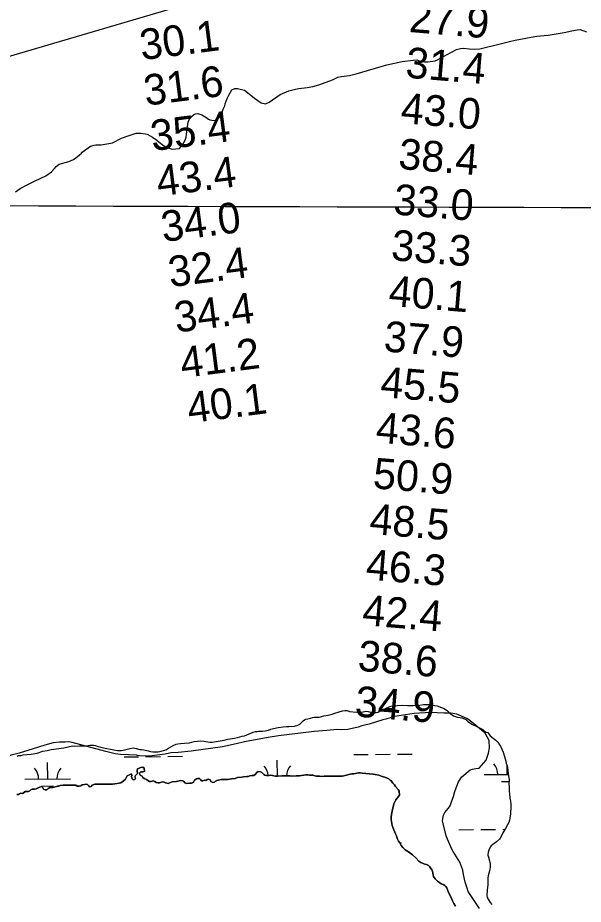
# Model space of a CAD drawing. Extents: x 3146026 to 3183936, y 897894 to 923344.
# Drawn here: x 3166971 to 3168206, y 913917 to 915854 of the extents above; entities that cross this region are included whole.
import ezdxf

# ---------------------------------------------------------------- set-up
doc = ezdxf.new("R2010")
doc.units = 0
for name, color, linetype in [('V-GRID-MAJR', 7, 'Continuous'), ('V-RIVR-RANG', 7, 'Continuous'), ('V-SITE-VEGE', 7, 'Continuous'), ('V-TOPO-BNDY', 7, 'Continuous'), ('V-TOPO-SHOR', 7, 'Continuous'), ('V-WETL-SWMP', 7, 'Continuous')]:
    doc.layers.add(name, color=color, linetype=linetype)

msp = doc.modelspace()

# ---------------------------------------------------------------- linework, layer by layer
at = {"layer": 'V-GRID-MAJR'}
msp.add_spline([(3150289.9, 915500.2), (3155511.6, 915481.6), (3160733.3, 915463.8), (3165955, 915446.7), (3171176.8, 915430.3), (3176398.5, 915414.8), (3181620.2, 915400)], degree=3, dxfattribs=at)
at = {"layer": 'V-SITE-VEGE'}
for points in [[(3167031.7, 915509), (3167044.2, 915517.2), (3167050.8, 915524.6), (3167054.3, 915529.3), (3167061, 915534.4), (3167082.4, 915539.9), (3167092.6, 915544.2), (3167097.7, 915548.1), (3167104.7, 915554), (3167109.8, 915557.9), (3167111.7, 915560.3), (3167129.7, 915573.6), (3167137.5, 915575.9), (3167141, 915576.3), (3167149.2, 915576.8), (3167153.1, 915576.8), (3167177.7, 915580.7), (3167197.6, 915590.9), (3167211.7, 915596), (3167229.2, 915601.9), (3167232.8, 915601.9), (3167236.3, 915602.3), (3167238.6, 915602.3), (3167249.9, 915600.8), (3167253.5, 915599.6), (3167264.8, 915593.4), (3167274.6, 915586.3), (3167279.7, 915582.1), (3167289.4, 915575), (3167297.3, 915570.8), (3167308.2, 915566.9), (3167324.2, 915568.1), (3167330.9, 915576.3), (3167336.3, 915586.4), (3167338.3, 915593.5), (3167340.2, 915604.8), (3167342.9, 915626.3), (3167345.6, 915633.3), (3167348.7, 915636.9), (3167355, 915642.3), (3167359.3, 915644.3), (3167363.9, 915645.1), (3167372.9, 915642), (3167381.9, 915636.9), (3167387.4, 915632.6), (3167390.5, 915631.1), (3167394.8, 915630.3), (3167402.3, 915629.5), (3167406.9, 915632.7), (3167411.2, 915637), (3167414.7, 915641.3), (3167416.7, 915645.2), (3167419.8, 915654.2), (3167422.9, 915661.6), (3167424.1, 915666.3), (3167428.4, 915678), (3167431.9, 915684.7), (3167438.5, 915696.4), (3167445.1, 915699.2), (3167451, 915699.5), (3167459.6, 915697.6), (3167466.2, 915695.7), (3167469.3, 915693.7), (3167487.7, 915678.5), (3167502.2, 915668.4), (3167512, 915666.1), (3167520.2, 915670), (3167544.4, 915686.4), (3167562.7, 915694.3), (3167577.6, 915698.2), (3167585, 915699.4), (3167602.9, 915701.4), (3167615.1, 915703.7), (3167628.7, 915707.3), (3167658.4, 915718.7), (3167670.1, 915724.2), (3167678.3, 915726.1), (3167695.9, 915728.1), (3167710.3, 915731.3), (3167777.5, 915751.3), (3167810.7, 915758.4), (3167834.5, 915761.6), (3167842.7, 915762), (3167850.1, 915759.6), (3167859.5, 915757.7), (3167867, 915757.7), (3167882.6, 915760.1), (3167887.7, 915762), (3167892.7, 915765.2), (3167907.6, 915773), (3167929.4, 915784.8), (3167938, 915787.1), (3167944.6, 915787.5), (3167957.1, 915786), (3167968.1, 915785.2), (3167980.6, 915786), (3168021.6, 915796.3), (3168045, 915802.5), (3168057.5, 915805.3), (3168092.7, 915812), (3168104.8, 915814)], [(3168104.8, 915814), (3168113, 915814.8), (3168120.8, 915815.2), (3168129.4, 915816), (3168164.9, 915821.9), (3168181.3, 915825.8), (3168193, 915827.8), (3168199.7, 915828.2), (3168213.8, 915823.1)], [(3166965.4, 915474.1), (3166975.5, 915481.1), (3166992.3, 915490.1), (3167008.3, 915498), (3167031.7, 915509)], [(3167979.9, 913907.9), (3167955.1, 913945), (3167952.5, 913952.2), (3167948.3, 913965.6), (3167944.7, 913982.1), (3167943.1, 913991.9), (3167936.9, 914009.5), (3167921.9, 914032.7), (3167919.3, 914037.3), (3167909.5, 914059.5), (3167906.9, 914066.7), (3167899.1, 914099.2), (3167899.6, 914104.4), (3167901.1, 914111.6), (3167904.2, 914117.8), (3167914.5, 914130.7), (3167921.7, 914149.3), (3167922.7, 914152.4), (3167925.8, 914163.3), (3167928.9, 914171.5), (3167934, 914184.5), (3167941.2, 914195.8), (3167959.3, 914210.8), (3167964.4, 914212.4), (3167971.7, 914213.9), (3167978.9, 914214.5), (3167994.3, 914232), (3167999.5, 914247.5), (3168001.5, 914258.9), (3168001, 914274.9), (3167991.7, 914290.9), (3167959.1, 914318.2), (3167951.9, 914322.8), (3167930.2, 914332.6), (3167916.7, 914334.6), (3167901.8, 914335.1), (3167872.9, 914336.1), (3167836.7, 914334), (3167808.4, 914329.8), (3167793.9, 914327.2), (3167774.8, 914322), (3167768.6, 914319.9), (3167738.7, 914310.6), (3167722.2, 914306.9), (3167714.5, 914304.3), (3167691.8, 914299.1), (3167678.9, 914298.1), (3167668.5, 914299.1), (3167645.8, 914297), (3167618.5, 914294.4), (3167540.6, 914284.9), (3167517.9, 914281.3), (3167466.3, 914272.4), (3167448.2, 914267.7), (3167417.8, 914261.5), (3167349.6, 914251.6), (3167321.3, 914248.9), (3167305.8, 914247.9), (3167302.2, 914247.4), (3167292.4, 914245.3), (3167269.1, 914242.1), (3167259.3, 914241.1), (3167249, 914241.1), (3167236.6, 914241.6), (3167231.5, 914242.6), (3167229.9, 914243.1), (3167194.8, 914244.6)], [(3167194.8, 914244.6), (3167183.5, 914246.1), (3167163.3, 914250.7), (3167089.5, 914270.7), (3167082.3, 914271.8), (3167074.5, 914271.7), (3167061.6, 914271.7), (3167048.2, 914270.2), (3167030.1, 914265), (3167004.3, 914256.7), (3166973.4, 914247.3), (3166955.9, 914243.2), (3166950.2, 914241.1), (3166937.8, 914238.5)]]:
    msp.add_lwpolyline(points, dxfattribs=at)
at = {"layer": 'V-TOPO-BNDY'}
msp.add_lwpolyline([(3168210.2, 916039.9), (3167757, 915978.7), (3167345.6, 915885.1), (3166924.3, 915761.4), (3166614.2, 915626.8), (3166262.3, 915403.6), (3166211.7, 915363.4), (3165958.8, 915164.7), (3165911.5, 915124.9), (3165818.8, 915045.4), (3165617.6, 914874.6), (3165570.8, 914832.6), (3165320.2, 914580.3), (3165262.3, 914508.7), (3165100.2, 914309.9), (3164954.2, 914116.1), (3164871.2, 914008), (3164410.7, 913589.8)], dxfattribs=at)
at = {"layer": 'V-TOPO-SHOR'}
for points in [[(3167196.1, 914182.9), (3167200.8, 914186.2), (3167206.4, 914190.9), (3167208.2, 914194.9), (3167209.9, 914197.6), (3167215.9, 914201.1), (3167218.8, 914202.4), (3167220.2, 914199.5), (3167219.3, 914195.5), (3167220.3, 914191.1), (3167222.6, 914189.1), (3167226.1, 914189.5), (3167227.7, 914192.4), (3167226.8, 914195.3), (3167227.7, 914198.8), (3167230.4, 914201), (3167232.4, 914203.3), (3167231.9, 914209.7), (3167232.6, 914212.8), (3167239.9, 914215.7), (3167243.9, 914217), (3167246.6, 914214.3), (3167247.7, 914207.7), (3167245, 914206.3), (3167241.3, 914206.4), (3167238.4, 914205.5), (3167237, 914202.6), (3167238.4, 914199.3), (3167242.3, 914197.3), (3167243.7, 914194.1), (3167246.5, 914191.7), (3167252.3, 914190.1), (3167255, 914187.5), (3167258.3, 914185.7), (3167261.9, 914185.4), (3167266.7, 914186.8), (3167270.1, 914185.7), (3167273, 914183), (3167277.6, 914182.3), (3167280.7, 914182.5), (3167287.2, 914184.5), (3167290.7, 914183.8), (3167293.6, 914182.5), (3167299.6, 914181.2), (3167304.5, 914183.3), (3167308.3, 914184.4), (3167317.2, 914185.1), (3167323.2, 914186.9), (3167326.7, 914187.7), (3167331.1, 914186.9), (3167333.8, 914185.7), (3167335.4, 914182.9), (3167340, 914181.3), (3167346.7, 914181.5), (3167350.3, 914182.1), (3167354.5, 914184.3), (3167356.9, 914188.1), (3167360.9, 914191), (3167363.6, 914192.3), (3167367.6, 914191.9), (3167370, 914189.9), (3167372.2, 914187.2), (3167375.4, 914186.8), (3167378.7, 914188.3), (3167381.6, 914187.6), (3167384.2, 914189.6), (3167387.6, 914190.9), (3167390.9, 914188.9), (3167392.4, 914185.4), (3167396.9, 914183.2), (3167400.2, 914184.3), (3167402.7, 914186), (3167406, 914187.6), (3167409.6, 914188.7), (3167416.2, 914189.6), (3167424.9, 914189.5), (3167428.7, 914189.8), (3167433.3, 914190.8), (3167438, 914191.5), (3167446, 914192.2), (3167450.9, 914193.9), (3167460.2, 914194.6), (3167464.2, 914195.4), (3167471.1, 914196.1), (3167474.2, 914196.6), (3167478, 914197.9), (3167482.6, 914198.7), (3167486.4, 914198.5), (3167489.7, 914200.7), (3167493.1, 914204.9), (3167496.2, 914207.1), (3167500.9, 914206.9), (3167503.7, 914204.9), (3167508, 914200.9), (3167510.8, 914199.3), (3167514.2, 914198.7), (3167519.7, 914198.9), (3167524, 914199.3), (3167533.9, 914197.3), (3167537.9, 914197.1), (3167547.9, 914198.2)], [(3167547.9, 914198.2), (3167554.1, 914198.2), (3167565.7, 914197.7), (3167569.5, 914197.4), (3167579.2, 914197.6), (3167586.3, 914198.1), (3167599.9, 914200), (3167604.3, 914199.8), (3167607.9, 914199.4), (3167615.6, 914199.6), (3167619.6, 914198), (3167622.8, 914196.9), (3167630.5, 914196.9), (3167634.3, 914196.7), (3167640.3, 914196.9), (3167645.6, 914196.8), (3167674.7, 914197), (3167679.2, 914197.4), (3167683.2, 914198.1), (3167696.9, 914201.4), (3167700.5, 914201.9), (3167705.1, 914202.3), (3167715.2, 914204.3), (3167719.1, 914204.2), (3167723.1, 914203.4), (3167739.1, 914202.2), (3167747.6, 914201.3), (3167751.3, 914200.8), (3167759.8, 914199), (3167766.9, 914196.6), (3167772.7, 914195), (3167781.3, 914191.2), (3167784.4, 914188.6), (3167787.3, 914185.9), (3167790.6, 914182.1), (3167794.1, 914177.9), (3167796.4, 914174.5), (3167801.9, 914167.9), (3167804.4, 914164.1), (3167804.8, 914155.6), (3167802.8, 914153), (3167799.4, 914149.2), (3167797, 914145.4), (3167792.7, 914136.8), (3167791.4, 914132.2), (3167790.5, 914127.7), (3167789.6, 914124.4), (3167788, 914117.3), (3167786.9, 914108.8), (3167786.5, 914102.4), (3167788.7, 914089.5), (3167791.1, 914083.3), (3167796.4, 914071.3), (3167798.1, 914066.9), (3167798.8, 914063.9), (3167800.6, 914059.3), (3167802.8, 914054.8), (3167805.2, 914051.5), (3167808.5, 914046), (3167812.3, 914041.1), (3167814.9, 914038.4), (3167817.4, 914036.1), (3167824.5, 914031.7), (3167832.9, 914025.2), (3167840.2, 914018.8), (3167847.3, 914011.4), (3167851.5, 914008.5), (3167856.7, 914006.1), (3167860.2, 914004.8), (3167863.7, 914004.1), (3167867.9, 914002.3), (3167870.2, 914000.1), (3167872.2, 913997.6), (3167875.7, 913992.3), (3167877.2, 913989.2), (3167878.1, 913981), (3167879, 913978.1), (3167882.6, 913972.9), (3167887.7, 913968), (3167892.1, 913964.5), (3167895.9, 913962.2), (3167900.1, 913960.7), (3167903.6, 913958.5), (3167906.3, 913956), (3167908.5, 913953.3), (3167912, 913942.7), (3167916.7, 913933.8), (3167920.6, 913925.1), (3167923.5, 913918.9), (3167926.9, 913913.3)], [(3166968.7, 914156.7), (3166972.2, 914157), (3166974.7, 914158.7), (3166977.6, 914160.1), (3166981.3, 914159.4), (3166984.7, 914161.1), (3166986.4, 914163.8), (3166989.6, 914163.8), (3166993.8, 914163.3), (3166996.7, 914165.1), (3166999.3, 914167.3), (3167002.4, 914168.4), (3167007.3, 914168.6), (3167010.9, 914169.5), (3167015.1, 914171.7), (3167022.2, 914174.6), (3167024.9, 914172.9), (3167027.1, 914168.9), (3167030.2, 914167.3), (3167034.4, 914167.5), (3167036.9, 914169.9), (3167040.4, 914172.2), (3167044.6, 914172.3), (3167048, 914172.6), (3167057.1, 914175), (3167060.2, 914175.4), (3167063.1, 914176.7), (3167069.5, 914177.6), (3167083.5, 914177.6), (3167090.6, 914177.2), (3167094.4, 914177.8), (3167097.5, 914177.1), (3167100.4, 914175.4), (3167104.8, 914175.6), (3167108.6, 914176.2), (3167111.3, 914178.2), (3167116.2, 914178.9), (3167120.2, 914179.3), (3167123.3, 914179.1), (3167125, 914176.4), (3167127.7, 914173.7), (3167131, 914174.8), (3167133.5, 914177.5), (3167139.3, 914179.3), (3167142.4, 914179.9), (3167152.4, 914179.9), (3167163.9, 914179.4), (3167177.9, 914179.9), (3167188.1, 914180.9), (3167192.4, 914181.8), (3167196.1, 914182.9)]]:
    msp.add_lwpolyline(points, dxfattribs=at)
at = {"layer": 'V-WETL-SWMP'}
for p, q in [((3167774.7, 914344.9), (3167789.1, 914345)), ((3167298.8, 914240.1), (3167330.8, 914240.5)), ((3167704.7, 914244.2), (3167736.7, 914244.5)), ((3167752.7, 914244.7), (3167784.7, 914245)), ((3167800.7, 914245.1), (3167832.7, 914245.5)), ((3167036.2, 914191.1), (3167035.8, 914227.1)), ((3167202.8, 914239.2), (3167234.8, 914239.5)), ((3167250.8, 914239.7), (3167282.8, 914240)), ((3167538.1, 914197.1), (3167537.7, 914232.1)), ((3168040, 914201.1), (3168039.8, 914220)), ((3166986.2, 914190.6), (3167086.2, 914191.6)), ((3167990, 914200.6), (3168042.6, 914201.1)), ((3168028.1, 914185.5), (3168044.2, 914185.7)), ((3167024.4, 914175.5), (3167048.4, 914175.8)), ((3167934.3, 914080), (3167966.3, 914080.3)), ((3167982.3, 914080.4), (3168014.3, 914080.8)), ((3168030.3, 914080.9), (3168035.5, 914081)), ((3167829, 914028.2), (3167830.2, 914028.2))]:
    msp.add_line(p, q, dxfattribs=at)
for points in [[(3167614.9, 914325.4), (3167618.7, 914325.9), (3167629.6, 914326.1), (3167639.4, 914328.7), (3167649.2, 914330.7), (3167657.6, 914332.9), (3167663.4, 914334.6), (3167680.5, 914340), (3167685.4, 914340.8), (3167690.7, 914340.4), (3167695.8, 914338.4), (3167710.7, 914336.8), (3167725.1, 914337.8), (3167731.6, 914338.9), (3167736.5, 914338.5), (3167741.8, 914337.2), (3167744.9, 914336.3), (3167749.6, 914336.5), (3167753.8, 914336.2), (3167758.2, 914337.3), (3167761.3, 914338.5), (3167769.5, 914342.6), (3167782.5, 914348.4), (3167786.5, 914349.9), (3167792.9, 914351), (3167800.6, 914351.3), (3167812.4, 914352.6), (3167822.6, 914351.7), (3167834.9, 914351.8), (3167849.3, 914352.5), (3167857.5, 914353.4), (3167860.9, 914353.4), (3167869.5, 914353.8), (3167878.4, 914352.6), (3167881.9, 914351.7), (3167887.1, 914350.6), (3167890.8, 914349.5), (3167902.3, 914344.8), (3167909.4, 914339.7), (3167915.9, 914333.3), (3167919.6, 914330.8), (3167922.7, 914329), (3167931.9, 914325.9), (3167937.4, 914325.2), (3167941.4, 914324.3), (3167947.2, 914322.7), (3167950, 914320.9), (3167954.5, 914316.5), (3167964.2, 914310), (3167972.4, 914306.2), (3167978.4, 914303.1), (3167986.7, 914299.1), (3167990.9, 914295.6), (3167994.4, 914293.5), (3167997.7, 914292.2), (3168003.3, 914285.1), (3168009.3, 914279.8), (3168015.2, 914275.5), (3168019.9, 914271.3), (3168023.6, 914265.9), (3168025.6, 914262.4), (3168031.4, 914249.3), (3168034.5, 914240), (3168037.3, 914229.7), (3168038.2, 914225.1), (3168039.3, 914222), (3168040.6, 914216.8), (3168041.8, 914208.6), (3168042.2, 914204), (3168043.1, 914197.9), (3168043.9, 914194), (3168044.2, 914189.3), (3168044.1, 914179.7), (3168044.4, 914174.8), (3168044.6, 914164.6), (3168045, 914158.4), (3168046.3, 914148.9), (3168047.6, 914142.6), (3168048.3, 914135.1), (3168048.2, 914130.4), (3168047.1, 914114.5), (3168046.2, 914105.3), (3168045.5, 914101.1), (3168043.7, 914095.8), (3168041.1, 914090.9), (3168036.4, 914082.5), (3168031, 914073.6), (3168029.2, 914069.6), (3168025, 914061.7), (3168023.2, 914059.2), (3168016.6, 914053.9), (3168008.5, 914047.9), (3168005.2, 914044.6), (3168003.2, 914042.1), (3167999.9, 914035.7), (3167998.9, 914031.3), (3167998, 914024.2), (3167999.4, 914020.2), (3168001.8, 914012.2), (3168002.7, 914005.5), (3168003.3, 913998)], [(3166969.2, 914241.1), (3166972.3, 914242), (3166977.2, 914242.4), (3166982.6, 914243.5), (3166999.9, 914245), (3167012.7, 914247.7), (3167025.6, 914251.6), (3167034.7, 914253.1), (3167043.4, 914255.1), (3167071.2, 914258.8), (3167090.5, 914263.2), (3167094.9, 914263), (3167105.4, 914263.5), (3167121, 914263.6), (3167127.8, 914264.7), (3167131.4, 914264.9), (3167136.3, 914264.5), (3167139.6, 914263.8), (3167146, 914261.6), (3167157.8, 914259.1), (3167180.7, 914254.6), (3167188.2, 914253.5), (3167197.1, 914253.2), (3167201.1, 914253.9), (3167215.7, 914257.2), (3167223.8, 914258.8), (3167229.5, 914257.9), (3167237.5, 914255.6), (3167240.8, 914255.1), (3167246.4, 914254.5), (3167255.9, 914252.2), (3167261, 914251.1), (3167265.7, 914250.5), (3167272.2, 914250.2), (3167277.5, 914250.6), (3167281.2, 914251.1), (3167292.3, 914253.9), (3167295.7, 914255.5), (3167300.2, 914258.2), (3167305, 914261.5), (3167310.1, 914264.3), (3167317, 914267), (3167320.4, 914267.7), (3167325.9, 914268.5), (3167335, 914269), (3167346.1, 914270.3), (3167356.3, 914272.5), (3167363.7, 914273.8), (3167370.1, 914274), (3167377.7, 914273.5), (3167381.9, 914272.6), (3167390.1, 914271.5), (3167395.6, 914271.1), (3167421.7, 914275.7), (3167429.9, 914277.9), (3167443.9, 914280.1), (3167450.8, 914281.4), (3167461.2, 914284.5), (3167465.9, 914285.6), (3167471.4, 914287.5), (3167485.2, 914293.5), (3167490.5, 914294.8), (3167493.6, 914294.8), (3167497, 914295.2), (3167505.8, 914295.3), (3167511.4, 914295.9), (3167518.7, 914297.6), (3167523.4, 914299.6), (3167529.8, 914301.2), (3167539.4, 914303.2), (3167550.7, 914304.7), (3167557.9, 914305.4), (3167563.2, 914305.5), (3167575.2, 914306.4), (3167583, 914308.2), (3167587, 914310.8), (3167590.3, 914313.7), (3167594.1, 914318.1), (3167596.9, 914320.4), (3167600.1, 914321.7), (3167604.7, 914322.3), (3167611, 914323.9), (3167614.9, 914325.4)], [(3167460.2, 914194.6), (3167450.9, 914193.9), (3167446, 914192.2), (3167438, 914191.5), (3167433.3, 914190.8), (3167428.7, 914189.8), (3167424.9, 914189.5), (3167416.2, 914189.6), (3167409.6, 914188.7), (3167406, 914187.6), (3167402.7, 914186), (3167400.2, 914184.3), (3167396.9, 914183.2), (3167392.4, 914185.4), (3167390.9, 914188.9), (3167387.6, 914190.9), (3167384.2, 914189.6), (3167381.6, 914187.6), (3167378.7, 914188.3), (3167375.4, 914186.8), (3167372.2, 914187.2), (3167370, 914189.9), (3167367.6, 914191.9), (3167363.6, 914192.3), (3167360.9, 914191), (3167356.9, 914188.1), (3167354.5, 914184.3), (3167350.3, 914182.1), (3167346.7, 914181.5), (3167340, 914181.3), (3167335.4, 914182.9), (3167333.8, 914185.7), (3167331.1, 914186.9), (3167326.7, 914187.7), (3167323.2, 914186.9), (3167317.2, 914185.1), (3167308.3, 914184.4), (3167304.5, 914183.3), (3167299.6, 914181.2), (3167293.6, 914182.5), (3167290.7, 914183.8), (3167287.2, 914184.5), (3167280.7, 914182.5), (3167277.6, 914182.3), (3167273, 914183), (3167270.1, 914185.7), (3167266.7, 914186.8), (3167261.9, 914185.4), (3167258.3, 914185.7), (3167255, 914187.5), (3167252.3, 914190.1), (3167246.5, 914191.7), (3167243.7, 914194.1), (3167242.3, 914197.3), (3167238.4, 914199.3), (3167237, 914202.6), (3167238.4, 914205.5), (3167241.3, 914206.4), (3167245, 914206.3), (3167247.7, 914207.7), (3167246.6, 914214.3), (3167243.9, 914217), (3167239.9, 914215.7), (3167232.6, 914212.8), (3167231.9, 914209.7), (3167232.4, 914203.3), (3167230.4, 914201), (3167227.7, 914198.8), (3167226.8, 914195.3), (3167227.7, 914192.4), (3167226.1, 914189.5), (3167222.6, 914189.1), (3167220.3, 914191.1), (3167219.3, 914195.5), (3167220.2, 914199.5), (3167218.8, 914202.4), (3167215.9, 914201.1), (3167209.9, 914197.6), (3167208.2, 914194.9), (3167206.4, 914190.9), (3167200.8, 914186.2), (3167196.1, 914182.9), (3167192.4, 914181.8), (3167188.1, 914180.9), (3167177.9, 914179.9), (3167163.9, 914179.4), (3167152.4, 914179.9), (3167142.4, 914179.9), (3167139.3, 914179.3), (3167133.5, 914177.5), (3167131, 914174.8), (3167127.7, 914173.7), (3167125, 914176.4), (3167123.3, 914179.1), (3167120.2, 914179.3), (3167116.2, 914178.9), (3167111.3, 914178.2), (3167108.6, 914176.2), (3167104.8, 914175.6), (3167100.4, 914175.4), (3167097.5, 914177.1)], [(3167900.1, 913960.7), (3167895.9, 913962.2), (3167892.1, 913964.5), (3167887.7, 913968), (3167882.6, 913972.9), (3167879, 913978.1), (3167878.1, 913981), (3167877.2, 913989.2), (3167875.7, 913992.3), (3167872.2, 913997.6), (3167870.2, 914000.1), (3167867.9, 914002.3), (3167863.7, 914004.1), (3167860.2, 914004.8), (3167856.7, 914006.1), (3167851.5, 914008.5), (3167847.3, 914011.4), (3167840.2, 914018.8), (3167832.9, 914025.2), (3167824.5, 914031.7), (3167817.4, 914036.1), (3167814.9, 914038.4), (3167812.3, 914041.1), (3167808.5, 914046), (3167805.2, 914051.5), (3167802.8, 914054.8), (3167800.6, 914059.3), (3167798.8, 914063.9), (3167798.1, 914066.9), (3167796.4, 914071.3), (3167791.1, 914083.3), (3167788.7, 914089.5), (3167786.5, 914102.4), (3167786.9, 914108.8), (3167788, 914117.3), (3167789.6, 914124.4), (3167790.5, 914127.7), (3167791.4, 914132.2), (3167792.7, 914136.8), (3167797, 914145.4), (3167799.4, 914149.2), (3167802.8, 914153), (3167804.8, 914155.6), (3167804.4, 914164.1), (3167801.9, 914167.9), (3167796.4, 914174.5), (3167794.1, 914177.9), (3167790.6, 914182.1), (3167787.3, 914185.9), (3167784.4, 914188.6), (3167781.3, 914191.2), (3167772.7, 914195), (3167766.9, 914196.6), (3167759.8, 914199), (3167751.3, 914200.8), (3167747.6, 914201.3), (3167739.1, 914202.2), (3167723.1, 914203.4), (3167719.1, 914204.2), (3167715.2, 914204.3), (3167705.1, 914202.3), (3167700.5, 914201.9), (3167696.9, 914201.4), (3167683.2, 914198.1), (3167679.2, 914197.4), (3167674.7, 914197), (3167645.6, 914196.8), (3167640.3, 914196.9), (3167634.3, 914196.7), (3167630.5, 914196.9), (3167622.8, 914196.9), (3167619.6, 914198), (3167615.6, 914199.6), (3167607.9, 914199.4), (3167604.3, 914199.8), (3167599.9, 914200), (3167586.3, 914198.1), (3167579.2, 914197.6), (3167569.5, 914197.4), (3167565.7, 914197.7), (3167554.1, 914198.2), (3167547.9, 914198.2), (3167537.9, 914197.1), (3167533.9, 914197.3), (3167524, 914199.3), (3167519.7, 914198.9), (3167514.2, 914198.7), (3167510.8, 914199.3), (3167508, 914200.9), (3167503.7, 914204.9), (3167500.9, 914206.9), (3167496.2, 914207.1), (3167493.1, 914204.9), (3167489.7, 914200.7), (3167486.4, 914198.5), (3167482.6, 914198.7), (3167478, 914197.9), (3167474.2, 914196.6), (3167471.1, 914196.1), (3167464.2, 914195.4), (3167460.2, 914194.6)], [(3167097.5, 914177.1), (3167094.4, 914177.8), (3167090.6, 914177.2), (3167083.5, 914177.6), (3167069.5, 914177.6), (3167063.1, 914176.7), (3167060.2, 914175.4), (3167057.1, 914175), (3167048, 914172.6), (3167044.6, 914172.3), (3167040.4, 914172.2), (3167036.9, 914169.9), (3167034.4, 914167.5), (3167030.2, 914167.3), (3167027.1, 914169), (3167024.9, 914172.9), (3167022.2, 914174.6), (3167015.1, 914171.7), (3167010.9, 914169.5), (3167007.3, 914168.6), (3167002.4, 914168.4), (3166999.3, 914167.3), (3166996.7, 914165.1), (3166993.8, 914163.3), (3166989.6, 914163.8), (3166986.4, 914163.8), (3166984.7, 914161.1), (3166981.3, 914159.4), (3166977.6, 914160.1), (3166974.7, 914158.7), (3166972.2, 914157), (3166968.7, 914156.7)], [(3168003.3, 913998), (3168002.6, 913994.2), (3168001.8, 913991.3), (3168000.6, 913987.3), (3167998.8, 913979.7), (3167998.2, 913974), (3167998.1, 913967.8), (3167998.1, 913959.5), (3167996.3, 913948.9), (3167995.4, 913936.2), (3167996.3, 913932.2), (3167998.3, 913928.2), (3168003.2, 913921.3), (3168006.7, 913916.9)], [(3167926.9, 913913.3), (3167923.5, 913918.9), (3167920.6, 913925.1), (3167916.7, 913933.8), (3167912, 913942.7), (3167908.5, 913953.3), (3167906.3, 913956), (3167903.6, 913958.5), (3167900.1, 913960.7)]]:
    msp.add_lwpolyline(points, dxfattribs=at)
for centre, start, end in [((3167984.7, 914201), 359.7992, 41.3429), ((3166981, 914191), 359.7992, 41.3429), ((3167091.4, 914192.1), 139.7992, 181.3429), ((3167482.8, 914196), 4.6054, 41.3429), ((3167593.3, 914197.1), 139.7992, 178.4728), ((3167835.5, 914028.7), 139.7992, 144.8041)]:
    msp.add_arc(centre, 35.2, start, end, dxfattribs=at)

# ---------------------------------------------------------------- texts
at = {"layer": 'V-RIVR-RANG'}
for s, rotation, p in [('27.9', 355.3283, (3167824.3, 915823.1)), ('30.1', 7.3083, (3167241.5, 915761.3)), ('31.4', 355.3283, (3167816.6, 915723.4)), ('31.6', 7.3083, (3167250.3, 915661.7)), ('43.0', 355.3283, (3167805.9, 915624)), ('35.4', 7.3083, (3167265.1, 915562.7)), ('38.4', 355.3283, (3167800.8, 915524.1)), ('43.4', 7.3083, (3167278, 915463.6)), ('33.0', 355.3283, (3167790.1, 915424.6)), ('34.0', 7.3083, (3167288.1, 915364)), ('33.3', 355.3283, (3167785.1, 915324.7)), ('32.4', 7.3083, (3167303.9, 915265.3)), ('40.1', 355.3283, (3167779.5, 915224.8)), ('34.4', 7.3083, (3167316.9, 915166.1)), ('37.9', 355.3283, (3167769, 915125.3)), ('41.2', 7.3083, (3167329.9, 915066.9)), ('45.5', 355.3283, (3167761.4, 915025.6)), ('40.1', 7.3083, (3167345.2, 914968.1)), ('43.6', 355.3283, (3167751.6, 914926.1)), ('50.9', 355.3283, (3167745.3, 914826.3)), ('48.5', 355.3283, (3167737.7, 914726.6)), ('46.3', 355.3283, (3167729.8, 914626.9)), ('42.4', 355.3283, (3167721.9, 914527.2)), ('38.6', 355.3283, (3167712.2, 914427.6)), ('34.9', 355.3283, (3167705.8, 914327.8))]:
    msp.add_text(s, height=67, rotation=rotation, dxfattribs=at).set_placement(p)

doc.saveas('drawing.dxf')
